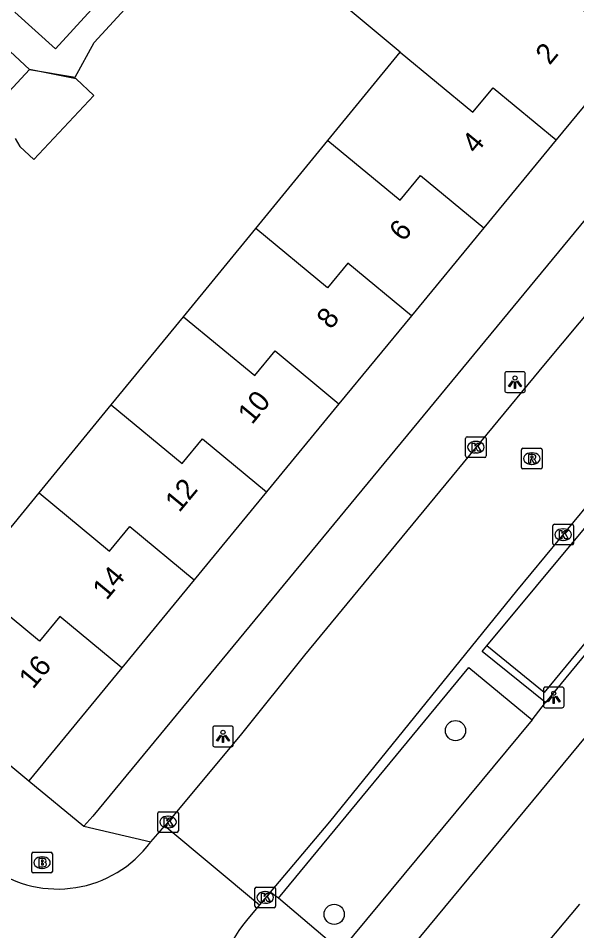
# Model space of a CAD drawing. Extents: x 162074 to 163034, y 381824 to 382557.
# Drawn here: x 162602.27 to 162629.3, y 382130.62 to 382174.8 of the extents above; entities that cross this region are included whole.
import ezdxf

# ---------------------------------------------------------------- set-up
doc = ezdxf.new("R2010")
doc.units = 0
for name, color, linetype in [('IMGEO_Boom', 7, 'Continuous'), ('IMGEO_Brandkraan', 7, 'Continuous'), ('IMGEO_Haag', 7, 'Continuous'), ('IMGEO_Kolk', 7, 'Continuous'), ('IMGEO_Lichtpunt', 7, 'Continuous'), ('IMGEO_Pand', 7, 'Continuous'), ('IMGEO_Pand_nummerreeks', 7, 'Continuous'), ('IMGEO_Rijbaan_lokaal_open', 7, 'Continuous'), ('IMGEO_Rioolput', 7, 'Continuous'), ('IMGEO_Voetpad_open', 7, 'Continuous')]:
    doc.layers.add(name, color=color, linetype=linetype)

msp = doc.modelspace()

# ---------------------------------------------------------------- linework, layer by layer
at = {"layer": 'IMGEO_Boom'}
for centre in [(162623.429, 382140.306), (162617.561, 382131.412)]:
    msp.add_circle(centre, 0.489, dxfattribs=at)
at = {"layer": 'IMGEO_Brandkraan'}
for p, q in [((162602.924, 382133.49), (162602.924, 382134.342)), ((162602.999, 382134.416), (162603.851, 382134.416)), ((162603.412, 382134.196), (162603.437, 382134.196)), ((162603.925, 382134.342), (162603.925, 382133.49)), ((162603.435, 382133.636), (162603.41, 382133.636)), ((162603.851, 382133.416), (162602.999, 382133.416))]:
    msp.add_line(p, q, dxfattribs=at)
for points in [[(162602.924, 382133.49), (162602.924, 382134.342)], [(162602.999, 382134.416), (162603.851, 382134.416)], [(162603.272, 382134.116), (162603.272, 382133.716), (162603.485, 382133.716)], [(162603.503, 382134.116), (162603.272, 382134.116)], [(162603.451, 382134.035), (162603.397, 382134.035), (162603.397, 382133.959)], [(162603.925, 382134.342), (162603.925, 382133.49)], [(162603.397, 382133.959), (162603.45, 382133.959)], [(162603.459, 382133.883), (162603.397, 382133.883), (162603.397, 382133.802)], [(162603.397, 382133.802), (162603.459, 382133.802)], [(162603.851, 382133.416), (162602.999, 382133.416)]]:
    msp.add_lwpolyline(points, dxfattribs=at)
for centre, radius, start, end in [((162603.001, 382134.34), 0.0765, 91.552, 178.448), ((162603.001, 382134.34), 0.0765, 91.552, 178.448), ((162603.452, 382133.997), 0.0379, 267.8285, 90.9355), ((162603.507, 382133.971), 0.145, 59.4692, 91.5367), ((162603.532, 382134.018), 0.0922, 285.5137, 58.1501), ((162603.849, 382134.34), 0.0765, 1.552, 88.448), ((162603.849, 382134.34), 0.0765, 1.552, 88.448), ((162603.46, 382133.842), 0.0404, 269.8759, 90.5077), ((162603.491, 382133.967), 0.251, 268.6676, 293.5347), ((162603.537, 382133.826), 0.105, 301.3115, 78.989), ((162603.001, 382133.492), 0.0765, 181.552, 268.448), ((162603.001, 382133.492), 0.0765, 181.552, 268.448), ((162603.849, 382133.492), 0.0765, 271.552, 358.448), ((162603.849, 382133.492), 0.0765, 271.552, 358.448)]:
    msp.add_arc(centre, radius, start, end, dxfattribs=at)
for centre, major_axis, ratio, start_param, end_param in [((162603.411, 382133.916), (-0.387, 0.002), 0.722429, 4.712389, 7.853982), ((162603.436, 382133.916), (-0.39, 0.002), 0.717154, 1.570796, 4.712389)]:
    msp.add_ellipse(centre, major_axis=major_axis, ratio=ratio, start_param=start_param, end_param=end_param, dxfattribs=at)
at = {"layer": 'IMGEO_Haag'}
msp.add_lwpolyline([(162634.477, 382155.873), (162637.201, 382153.662), (162627.727, 382142.155), (162624.946, 382144.414)], dxfattribs=at)
at = {"layer": 'IMGEO_Kolk'}
for p, q in [((162623.918, 382153.607), (162623.918, 382154.459)), ((162623.993, 382154.533), (162624.845, 382154.533)), ((162624.919, 382154.459), (162624.919, 382153.607)), ((162624.406, 382154.313), (162624.431, 382154.313)), ((162624.845, 382153.533), (162623.993, 382153.533)), ((162624.429, 382153.753), (162624.404, 382153.753)), ((162628.138, 382149.373), (162628.138, 382150.225)), ((162628.213, 382150.299), (162629.065, 382150.299)), ((162628.626, 382150.079), (162628.651, 382150.079)), ((162629.139, 382150.225), (162629.139, 382149.373)), ((162628.649, 382149.519), (162628.624, 382149.519)), ((162629.065, 382149.299), (162628.213, 382149.299)), ((162609.021, 382135.455), (162609.021, 382136.307)), ((162609.096, 382136.381), (162609.948, 382136.381)), ((162610.022, 382136.307), (162610.022, 382135.455)), ((162609.509, 382136.161), (162609.534, 382136.161)), ((162609.948, 382135.381), (162609.096, 382135.381)), ((162609.532, 382135.601), (162609.507, 382135.601)), ((162613.797, 382132.73), (162614.649, 382132.73)), ((162613.722, 382131.804), (162613.722, 382132.656)), ((162614.21, 382132.51), (162614.235, 382132.51)), ((162614.723, 382132.656), (162614.723, 382131.804)), ((162614.233, 382131.95), (162614.208, 382131.95)), ((162614.649, 382131.73), (162613.797, 382131.73))]:
    msp.add_line(p, q, dxfattribs=at)
for points in [[(162623.918, 382153.607), (162623.918, 382154.459)], [(162623.993, 382154.533), (162624.845, 382154.533)], [(162624.919, 382154.459), (162624.919, 382153.607)], [(162624.239, 382154.233), (162624.362, 382154.233), (162624.362, 382154.082), (162624.492, 382154.233), (162624.656, 382154.233), (162624.51, 382154.082), (162624.663, 382153.833), (162624.511, 382153.833), (162624.426, 382153.997), (162624.362, 382153.93), (162624.362, 382153.833), (162624.239, 382153.833), (162624.239, 382154.233)], [(162624.845, 382153.533), (162623.993, 382153.533)], [(162628.138, 382149.373), (162628.138, 382150.225)], [(162628.213, 382150.299), (162629.065, 382150.299)], [(162628.459, 382149.999), (162628.582, 382149.999), (162628.582, 382149.848), (162628.712, 382149.999), (162628.876, 382149.999), (162628.73, 382149.848), (162628.883, 382149.599), (162628.731, 382149.599), (162628.646, 382149.763), (162628.582, 382149.696), (162628.582, 382149.599), (162628.459, 382149.599), (162628.459, 382149.999)], [(162629.139, 382150.225), (162629.139, 382149.373)], [(162629.065, 382149.299), (162628.213, 382149.299)], [(162609.021, 382135.455), (162609.021, 382136.307)], [(162609.096, 382136.381), (162609.948, 382136.381)], [(162610.022, 382136.307), (162610.022, 382135.455)], [(162609.342, 382136.081), (162609.465, 382136.081), (162609.465, 382135.93), (162609.595, 382136.081), (162609.759, 382136.081), (162609.613, 382135.93), (162609.766, 382135.681), (162609.614, 382135.681), (162609.529, 382135.845), (162609.465, 382135.778), (162609.465, 382135.681), (162609.342, 382135.681), (162609.342, 382136.081)], [(162609.948, 382135.381), (162609.096, 382135.381)], [(162613.797, 382132.73), (162614.649, 382132.73)], [(162613.722, 382131.804), (162613.722, 382132.656)], [(162614.043, 382132.43), (162614.166, 382132.43), (162614.166, 382132.279), (162614.296, 382132.43), (162614.46, 382132.43), (162614.314, 382132.279), (162614.467, 382132.03), (162614.315, 382132.03), (162614.23, 382132.194), (162614.166, 382132.127), (162614.166, 382132.03), (162614.043, 382132.03), (162614.043, 382132.43)], [(162614.723, 382132.656), (162614.723, 382131.804)], [(162614.649, 382131.73), (162613.797, 382131.73)]]:
    msp.add_lwpolyline(points, dxfattribs=at)
for centre, start, end in [((162623.995, 382154.457), 91.552, 178.448), ((162623.995, 382154.457), 91.552, 178.448), ((162624.843, 382154.457), 1.552, 88.448), ((162624.843, 382154.457), 1.552, 88.448), ((162623.995, 382153.609), 181.552, 268.448), ((162623.995, 382153.609), 181.552, 268.448), ((162624.843, 382153.609), 271.552, 358.448), ((162624.843, 382153.609), 271.552, 358.448), ((162628.215, 382150.223), 91.552, 178.448), ((162628.215, 382150.223), 91.552, 178.448), ((162629.063, 382150.223), 1.552, 88.448), ((162629.063, 382150.223), 1.552, 88.448), ((162628.215, 382149.375), 181.552, 268.448), ((162628.215, 382149.375), 181.552, 268.448), ((162629.063, 382149.375), 271.552, 358.448), ((162629.063, 382149.375), 271.552, 358.448), ((162609.098, 382136.305), 91.552, 178.448), ((162609.098, 382136.305), 91.552, 178.448), ((162609.946, 382136.305), 1.552, 88.448), ((162609.946, 382136.305), 1.552, 88.448), ((162609.098, 382135.457), 181.552, 268.448), ((162609.098, 382135.457), 181.552, 268.448), ((162609.946, 382135.457), 271.552, 358.448), ((162609.946, 382135.457), 271.552, 358.448), ((162613.799, 382132.654), 91.552, 178.448), ((162613.799, 382132.654), 91.552, 178.448), ((162614.647, 382132.654), 1.552, 88.448), ((162614.647, 382132.654), 1.552, 88.448), ((162613.799, 382131.806), 181.552, 268.448), ((162613.799, 382131.806), 181.552, 268.448), ((162614.647, 382131.806), 271.552, 358.448), ((162614.647, 382131.806), 271.552, 358.448)]:
    msp.add_arc(centre, 0.0765, start, end, dxfattribs=at)
for centre, major_axis, ratio, start_param, end_param in [((162624.405, 382154.033), (-0.387, 0.002), 0.722429, 4.712389, 7.853982), ((162624.43, 382154.033), (-0.39, 0.002), 0.717154, 1.570796, 4.712389), ((162628.625, 382149.799), (-0.387, 0.002), 0.722429, 4.712389, 7.853982), ((162628.65, 382149.799), (-0.39, 0.002), 0.717154, 1.570796, 4.712389), ((162609.508, 382135.881), (-0.387, 0.002), 0.722429, 4.712389, 7.853982), ((162609.533, 382135.881), (-0.39, 0.002), 0.717154, 1.570796, 4.712389), ((162614.209, 382132.23), (-0.387, 0.002), 0.722429, 4.712389, 7.853982), ((162614.234, 382132.23), (-0.39, 0.002), 0.717154, 1.570796, 4.712389)]:
    msp.add_ellipse(centre, major_axis=major_axis, ratio=ratio, start_param=start_param, end_param=end_param, dxfattribs=at)
at = {"layer": 'IMGEO_Lichtpunt'}
for p, q in [((162625.812, 382157.586), (162625.812, 382156.779)), ((162625.812, 382157.586), (162625.812, 382156.779)), ((162626.714, 382157.681), (162625.906, 382157.681)), ((162626.714, 382157.681), (162625.906, 382157.681)), ((162626.808, 382156.779), (162626.808, 382157.586)), ((162626.808, 382156.779), (162626.808, 382157.586)), ((162625.906, 382156.685), (162626.714, 382156.685)), ((162625.906, 382156.685), (162626.714, 382156.685)), ((162627.685, 382142.319), (162627.685, 382141.512)), ((162627.685, 382142.319), (162627.685, 382141.512)), ((162628.587, 382142.414), (162627.779, 382142.414)), ((162628.587, 382142.414), (162627.779, 382142.414)), ((162628.681, 382141.512), (162628.681, 382142.319)), ((162628.681, 382141.512), (162628.681, 382142.319)), ((162627.779, 382141.418), (162628.587, 382141.418)), ((162627.779, 382141.418), (162628.587, 382141.418)), ((162611.683, 382140.43), (162611.683, 382139.623)), ((162611.683, 382140.43), (162611.683, 382139.623)), ((162612.585, 382140.525), (162611.777, 382140.525)), ((162612.585, 382140.525), (162611.777, 382140.525)), ((162612.679, 382139.623), (162612.679, 382140.43)), ((162612.679, 382139.623), (162612.679, 382140.43)), ((162611.777, 382139.529), (162612.585, 382139.529)), ((162611.777, 382139.529), (162612.585, 382139.529))]:
    msp.add_line(p, q, dxfattribs=at)
for points in [[(162626.186, 382157.25), (162626.225, 382157.222), (162626.037, 382156.96), (162625.999, 382156.987), (162626.186, 382157.25)], [(162626.288, 382157.202), (162626.335, 382157.202), (162626.335, 382156.88), (162626.288, 382156.88), (162626.288, 382157.202)], [(162626.398, 382157.222), (162626.436, 382157.249), (162626.623, 382156.987), (162626.584, 382156.959), (162626.398, 382157.222)], [(162628.059, 382141.983), (162628.098, 382141.955), (162627.91, 382141.693), (162627.872, 382141.72), (162628.059, 382141.983)], [(162628.161, 382141.935), (162628.208, 382141.935), (162628.208, 382141.613), (162628.161, 382141.613), (162628.161, 382141.935)], [(162628.271, 382141.955), (162628.309, 382141.982), (162628.496, 382141.72), (162628.457, 382141.692), (162628.271, 382141.955)], [(162612.057, 382140.094), (162612.096, 382140.066), (162611.908, 382139.804), (162611.87, 382139.831), (162612.057, 382140.094)], [(162612.159, 382140.046), (162612.206, 382140.046), (162612.206, 382139.724), (162612.159, 382139.724), (162612.159, 382140.046)], [(162612.269, 382140.066), (162612.307, 382140.093), (162612.494, 382139.831), (162612.455, 382139.803), (162612.269, 382140.066)]]:
    msp.add_lwpolyline(points, dxfattribs=at)
for centre in [(162626.311, 382157.384), (162628.184, 382142.117), (162612.182, 382140.228)]:
    msp.add_circle(centre, 0.0994, dxfattribs=at)
for centre, start, end in [((162625.906, 382157.586), 90, 180), ((162625.906, 382157.586), 90, 180), ((162626.714, 382157.586), 0, 90), ((162626.714, 382157.586), 0, 90), ((162625.906, 382156.779), 180, 270), ((162625.906, 382156.779), 180, 270), ((162626.714, 382156.779), 270, 0), ((162626.714, 382156.779), 270, 360), ((162627.779, 382142.319), 90, 180), ((162627.779, 382142.319), 90, 180), ((162628.587, 382142.319), 0, 90), ((162628.587, 382142.319), 0, 90), ((162627.779, 382141.512), 180, 270), ((162627.779, 382141.512), 180, 270), ((162628.587, 382141.512), 270, 0), ((162628.587, 382141.512), 270, 360), ((162611.777, 382140.43), 90, 180), ((162611.777, 382140.43), 90, 180), ((162612.585, 382140.43), 0, 90), ((162612.585, 382140.43), 0, 90), ((162611.777, 382139.623), 180, 270), ((162611.777, 382139.623), 180, 270), ((162612.585, 382139.623), 270, 0), ((162612.585, 382139.623), 270, 360)]:
    msp.add_arc(centre, 0.0946, start, end, dxfattribs=at)
at = {"layer": 'IMGEO_Pand'}
for points in [[(162620.755, 382173.152), (162617.656, 382175.759), (162619.46, 382177.939), (162620.768, 382179.52), (162623.888, 382176.938), (162626.284, 382179.835), (162629.958, 382176.796), (162629.028, 382175.673), (162631.909, 382173.29), (162628.296, 382168.922)], [(162598.774, 382176.098), (162602.817, 382172.315)], [(162617.259, 382168.884), (162620.755, 382173.152)], [(162620.755, 382173.152), (162624.266, 382170.248), (162625.252, 382171.44), (162628.296, 382168.922)], [(162602.817, 382172.315), (162601.812, 382171.241), (162601.197, 382170.583)], [(162602.128, 382168.98), (162602.35, 382168.598), (162603.029, 382167.963), (162605.932, 382171.065), (162605.08, 382171.863), (162602.817, 382172.315)], [(162613.765, 382164.617), (162617.259, 382168.884)], [(162617.259, 382168.884), (162620.75, 382165.997), (162621.736, 382167.189), (162624.794, 382164.659)], [(162628.296, 382168.922), (162624.794, 382164.659)], [(162610.27, 382160.35), (162613.765, 382164.617)], [(162621.293, 382160.397), (162618.221, 382162.939), (162617.235, 382161.747), (162613.765, 382164.617)], [(162624.794, 382164.659), (162621.293, 382160.397)], [(162606.774, 382156.082), (162610.27, 382160.35)], [(162610.27, 382160.35), (162613.719, 382157.497), (162614.705, 382158.689), (162617.791, 382156.135)], [(162621.293, 382160.397), (162617.791, 382156.135)], [(162617.791, 382156.135), (162614.29, 382151.872)], [(162603.279, 382151.815), (162606.774, 382156.082)], [(162606.774, 382156.082), (162610.203, 382153.246), (162611.189, 382154.438), (162614.29, 382151.872)], [(162599.784, 382147.547), (162603.279, 382151.815)], [(162603.279, 382151.815), (162606.687, 382148.996), (162607.673, 382150.188), (162610.788, 382147.61)], [(162614.29, 382151.872), (162610.788, 382147.61)], [(162607.287, 382143.348), (162604.281, 382145.835), (162603.295, 382144.643), (162599.784, 382147.547)], [(162610.788, 382147.61), (162607.287, 382143.348)], [(162607.287, 382143.348), (162602.791, 382137.875)], [(162596.289, 382143.28), (162602.791, 382137.875)], [(162625.915, 382127.684), (162629.451, 382131.909)]]:
    msp.add_lwpolyline(points, dxfattribs=at)
at = {"layer": 'IMGEO_Rijbaan_lokaal_open'}
for points in [[(162640.129, 382172.604), (162636.833, 382168.719), (162633.599, 382165.076), (162627.762, 382158.086), (162622.125, 382151.246), (162616.131, 382143.955), (162613.007, 382140.066), (162609.372, 382135.699)], [(162644.71, 382168.813), (162641.106, 382164.458), (162634.012, 382156.311), (162626.383, 382147.068), (162617.326, 382135.887), (162614.462, 382132.488)], [(162608.683, 382134.916), (162609.372, 382135.699)], [(162609.372, 382135.699), (162613.946, 382131.876)], [(162614.462, 382132.488), (162613.946, 382131.876)], [(162613.946, 382131.876), (162613.313, 382131.108)]]:
    msp.add_lwpolyline(points, dxfattribs=at)
for centre, radius, start, end in [((162604.179, 382138.227), 5.59, 234.3736, 323.6831), ((162617.801, 382127.301), 5.885, 139.6907, 233.3773)]:
    msp.add_arc(centre, radius, start, end, dxfattribs=at)
at = {"layer": 'IMGEO_Rioolput'}
for p, q in [((162626.695, 382153.979), (162627.547, 382153.979)), ((162626.62, 382153.053), (162626.62, 382153.905)), ((162627.108, 382153.759), (162627.133, 382153.759)), ((162627.621, 382153.905), (162627.621, 382153.053)), ((162627.131, 382153.199), (162627.106, 382153.199)), ((162627.547, 382152.979), (162626.695, 382152.979))]:
    msp.add_line(p, q, dxfattribs=at)
for points in [[(162626.695, 382153.979), (162627.547, 382153.979)], [(162626.62, 382153.053), (162626.62, 382153.905)], [(162627.209, 382153.677), (162626.957, 382153.679), (162626.957, 382153.279)], [(162627.135, 382153.598), (162627.081, 382153.598), (162627.081, 382153.517)], [(162627.081, 382153.517), (162627.133, 382153.517)], [(162627.621, 382153.905), (162627.621, 382153.053)], [(162626.957, 382153.279), (162627.081, 382153.279), (162627.081, 382153.441), (162627.092, 382153.441)], [(162627.139, 382153.412), (162627.21, 382153.279), (162627.35, 382153.279), (162627.285, 382153.405)], [(162627.547, 382152.979), (162626.695, 382152.979)]]:
    msp.add_lwpolyline(points, dxfattribs=at)
for centre, radius, start, end in [((162626.697, 382153.903), 0.0765, 91.552, 178.448), ((162626.697, 382153.903), 0.0765, 91.552, 178.448), ((162627.545, 382153.903), 0.0765, 1.552, 88.448), ((162627.545, 382153.903), 0.0765, 1.552, 88.448), ((162627.117, 382153.706), 0.19, 274.7715, 282.9687), ((162627.141, 382153.502), 0.0964, 77.0061, 93.1865), ((162627.155, 382153.559), 0.0378, 276.6634, 79.6772), ((162627.208, 382153.567), 0.109, 350.3612, 89.416), ((162627.206, 382153.567), 0.112, 277.5842, 350.9817), ((162626.697, 382153.055), 0.0765, 181.552, 268.448), ((162626.697, 382153.055), 0.0765, 181.552, 268.448), ((162627.091, 382153.388), 0.0533, 26.0293, 88.6989), ((162627.19, 382153.352), 0.108, 29.5134, 73.7905), ((162627.545, 382153.055), 0.0765, 271.552, 358.448), ((162627.545, 382153.055), 0.0765, 271.552, 358.448)]:
    msp.add_arc(centre, radius, start, end, dxfattribs=at)
for centre, major_axis, ratio, start_param, end_param in [((162627.107, 382153.479), (-0.387, 0.002), 0.722429, 4.712389, 7.853982), ((162627.132, 382153.479), (-0.39, 0.002), 0.717154, 1.570796, 4.712389)]:
    msp.add_ellipse(centre, major_axis=major_axis, ratio=ratio, start_param=start_param, end_param=end_param, dxfattribs=at)
at = {"layer": 'IMGEO_Voetpad_open'}
for points in [[(162602.817, 382172.315), (162605.032, 382171.952), (162605.947, 382173.633), (162616.534, 382185.157), (162618.931, 382183.038), (162624.656, 382189.517)], [(162612.622, 382182.688), (162604.078, 382173.321), (162602.11, 382175.093)], [(162638.741, 382177.42), (162638.835, 382176.131), (162638.155, 382175.312), (162605.875, 382136.157), (162605.45, 382135.683)], [(162650.177, 382164.18), (162635.973, 382147.58), (162619.803, 382128.016)], [(162624.946, 382144.414), (162634.477, 382155.873)], [(162637.695, 382153.712), (162627.776, 382141.664)], [(162627.776, 382141.664), (162624.722, 382144.145), (162624.786, 382144.222), (162624.946, 382144.414)], [(162614.872, 382132.198), (162624.074, 382143.364), (162627.138, 382140.823)], [(162627.138, 382140.823), (162627.776, 382141.664)], [(162627.138, 382140.823), (162617.866, 382129.646)], [(162602.791, 382137.875), (162605.45, 382135.683)], [(162605.45, 382135.683), (162608.683, 382134.916)], [(162614.872, 382132.198), (162614.462, 382132.488)], [(162617.866, 382129.646), (162614.872, 382132.198)]]:
    msp.add_lwpolyline(points, dxfattribs=at)

# ---------------------------------------------------------------- texts
at = {"layer": 'IMGEO_Pand_nummerreeks'}
for s, rotation, p in [('2', 50.4041, (162627.984, 382172.498)), ('4', 50.4043, (162624.42, 382168.19)), ('6', 50.4043, (162620.905, 382163.94)), ('8', 50.4043, (162617.392, 382159.692)), ('10', 50.4043, (162613.582, 382155.087)), ('12', 50.4043, (162610.062, 382150.832)), ('14', 50.4043, (162606.549, 382146.584)), ('16', 50.4043, (162602.985, 382142.275))]:
    msp.add_text(s, height=1, rotation=rotation, dxfattribs=at).set_placement(p)

doc.saveas('drawing.dxf')
